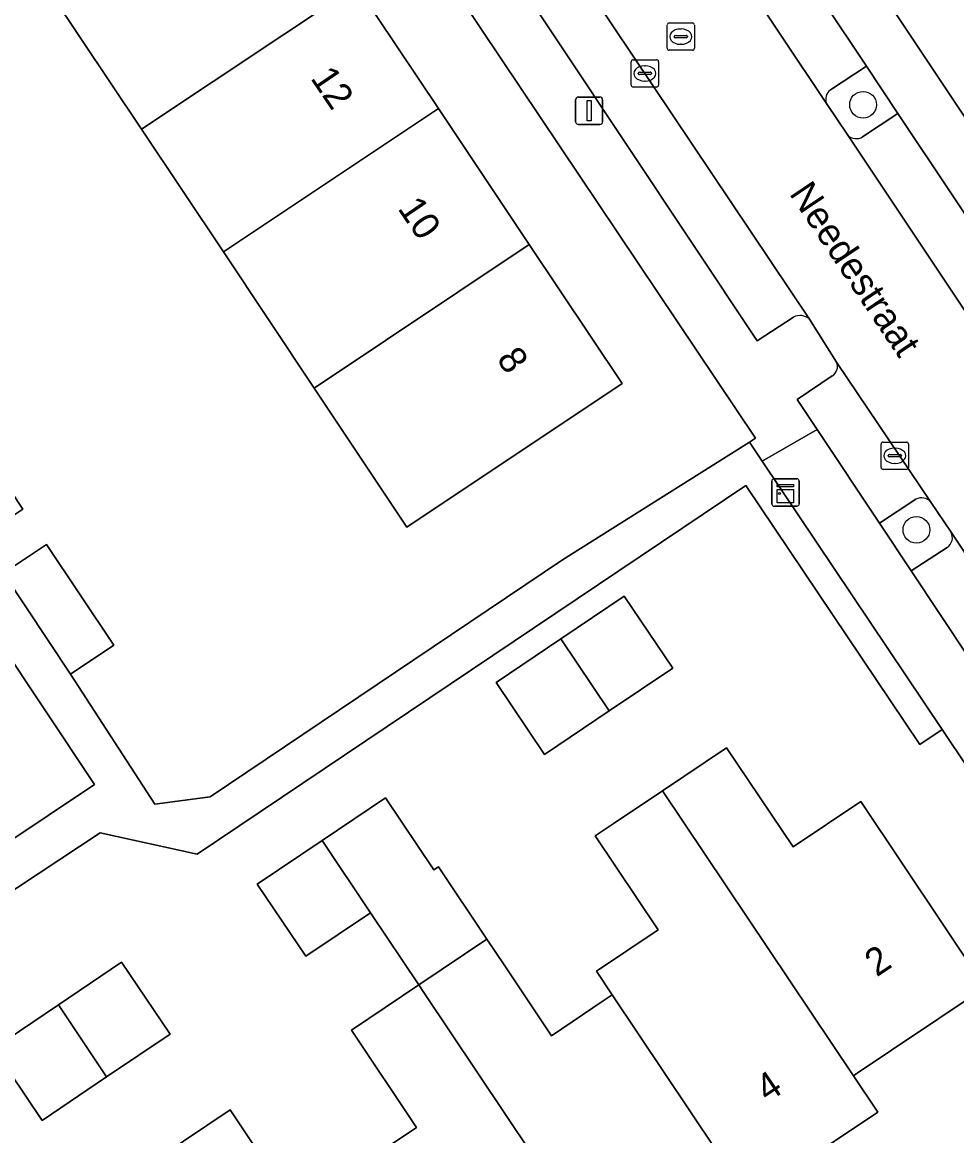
# Model space of a CAD drawing. Extents: x 158352 to 159489, y 383828 to 384603.
# Drawn here: x 158834.96 to 158869.18, y 384331.22 to 384371.97 of the extents above; entities that cross this region are included whole.
import ezdxf

# ---------------------------------------------------------------- set-up
doc = ezdxf.new("R2010")
doc.units = 0
for name, color, linetype in [('IMGEO_Boom', 7, 'Continuous'), ('IMGEO_Erf', 7, 'Continuous'), ('IMGEO_Groenvoorziening', 7, 'Continuous'), ('IMGEO_Kast', 7, 'Continuous'), ('IMGEO_Kolk', 7, 'Continuous'), ('IMGEO_Lichtmast', 7, 'Continuous'), ('IMGEO_Openbare_ruimte_label', 7, 'Continuous'), ('IMGEO_Pand', 7, 'Continuous'), ('IMGEO_Pand_nummerreeks', 7, 'Continuous'), ('IMGEO_Parkeervlak_open', 7, 'Continuous'), ('IMGEO_Rijbaan_lokaal_open', 7, 'Continuous'), ('IMGEO_Rioolput', 7, 'Continuous'), ('IMGEO_Voetpad_open', 7, 'Continuous')]:
    doc.layers.add(name, color=color, linetype=linetype)

msp = doc.modelspace()

# ---------------------------------------------------------------- linework, layer by layer
at = {"layer": 'IMGEO_Boom'}
for centre in [(158865.745, 384368.951), (158867.697, 384353.394)]:
    msp.add_circle(centre, 0.489, dxfattribs=at)
at = {"layer": 'IMGEO_Erf'}
for points in [[(158882.655, 384354.338), (158879.323, 384359.329), (158875.99, 384364.321), (158872.667, 384369.3), (158869.335, 384374.292), (158866.012, 384379.27), (158863.012, 384383.764), (158859.68, 384388.756), (158856.357, 384393.734), (158853.356, 384398.229), (158850.034, 384403.207), (158846.537, 384408.445), (158843.976, 384406.736), (158844.163, 384406.455), (158883.501, 384347.478), (158886.084, 384349.201)], [(158875.167, 384336.345), (158868.637, 384346.081), (158867.819, 384345.532), (158861.458, 384355.013), (158841.36, 384341.527), (158837.811, 384342.305), (158824.183, 384333.296), (158819.74, 384330.315), (158815.887, 384327.73), (158831.561, 384304.365), (158876.378, 384334.482)], [(158852.308, 384347.803), (158854.683, 384349.404), (158856.999, 384350.966), (158858.776, 384348.332), (158856.451, 384346.764), (158854.085, 384345.169)], [(158840.374, 384334.937), (158838.049, 384333.369), (158835.683, 384331.774), (158833.906, 384334.408), (158836.281, 384336.009), (158838.597, 384337.571)]]:
    msp.add_lwpolyline(points, close=True, dxfattribs=at)
for points in [[(158834.269, 384351.81), (158835.851, 384352.863), (158838.311, 384349.167), (158836.729, 384348.114), (158839.81, 384343.349), (158841.84, 384343.62), (158854.742, 384352.295), (158861.583, 384356.598), (158861.811, 384356.746), (158833.109, 384399.525)], [(158834.32, 384392.56), (158837.527, 384387.764), (158840.531, 384383.271), (158843.858, 384378.296), (158847.194, 384373.306), (158850.198, 384368.813), (158853.524, 384363.839), (158856.927, 384358.749), (158849.043, 384353.491), (158845.646, 384358.584), (158842.326, 384363.563), (158839.327, 384368.058), (158835.996, 384373.052), (158832.675, 384378.031)], [(158827.419, 384337.261), (158837.601, 384344.069), (158819.7, 384370.964)], [(158832.531, 384357.85), (158834.982, 384354.156), (158833.399, 384353.105)], [(158847.142, 384330.01), (158849.4, 384331.523), (158847.012, 384335.087), (158849.479, 384336.739), (158847.709, 384339.382), (158845.343, 384337.787), (158843.566, 384340.421), (158845.941, 384342.022), (158848.257, 384343.584), (158850.034, 384340.95), (158850.196, 384341.059), (158851.971, 384338.408), (158852.599, 384337.47), (158854.333, 384334.881), (158856.231, 384336.153), (158856.565, 384336.377), (158855.988, 384337.238), (158858.245, 384338.749), (158855.94, 384342.192), (158856.592, 384342.629), (158858.407, 384343.844), (158860.746, 384345.411), (158863.188, 384341.789), (158865.661, 384343.446), (158870.218, 384336.64), (158866.792, 384334.345), (158865.535, 384333.504), (158865.396, 384333.411), (158866.284, 384332.084), (158861.559, 384328.92)], [(158840.005, 384330.449), (158842.569, 384332.166), (158844.982, 384328.564)]]:
    msp.add_lwpolyline(points, dxfattribs=at)
at = {"layer": 'IMGEO_Groenvoorziening'}
for points in [[(158865.726, 384367.777), (158867.02, 384368.63), (158865.866, 384370.36), (158864.551, 384369.495)], [(158864.409, 384368.998), (158865.182, 384367.843)], [(158867.675, 384354.514), (158866.352, 384353.638), (158867.502, 384351.898), (158868.828, 384352.745)], [(158868.971, 384353.308), (158868.231, 384354.409)]]:
    msp.add_lwpolyline(points, dxfattribs=at)
for centre, radius, start, end in [((158864.792, 384369.157), 0.415, 125.5029, 202.6063), ((158865.495, 384368.152), 0.44, 224.5561, 301.6089), ((158867.885, 384354.1), 0.464, 41.7467, 116.8647), ((158868.565, 384353.112), 0.451, 305.6932, 25.8037)]:
    msp.add_arc(centre, radius, start, end, dxfattribs=at)
at = {"layer": 'IMGEO_Kast'}
for p, q in [((158862.48, 384355.261), (158863.321, 384355.261)), ((158863.321, 384355.261), (158862.48, 384355.261)), ((158862.405, 384354.336), (158862.405, 384355.177)), ((158862.405, 384355.177), (158862.405, 384354.336)), ((158863.405, 384355.186), (158863.405, 384354.345)), ((158863.405, 384354.345), (158863.405, 384355.186)), ((158863.33, 384354.261), (158862.489, 384354.261)), ((158862.489, 384354.261), (158863.33, 384354.261))]:
    msp.add_line(p, q, dxfattribs=at)
for points in [[(158862.6, 384355.051), (158863.2, 384355.051), (158863.2, 384354.966), (158862.6, 384354.966), (158862.6, 384355.051)], [(158862.6, 384354.876), (158863.2, 384354.876), (158863.2, 384354.387), (158862.6, 384354.387), (158862.6, 384354.876)]]:
    msp.add_lwpolyline(points, dxfattribs=at)
msp.add_circle((158862.684, 384354.725), 0.0377, dxfattribs=at)
for centre, start, end in [((158862.483, 384355.183), 92.4484, 184.2845), ((158862.483, 384355.183), 92.4484, 184.2845), ((158863.327, 384355.183), 2.4484, 94.2845), ((158863.327, 384355.183), 2.4484, 94.2845), ((158862.483, 384354.339), 182.4484, 274.2845), ((158862.483, 384354.339), 182.4484, 274.2845), ((158863.327, 384354.339), 272.4484, 4.2845), ((158863.327, 384354.339), 272.4484, 4.2845)]:
    msp.add_arc(centre, 0.0779, start, end, dxfattribs=at)
at = {"layer": 'IMGEO_Kolk'}
for p, q in [((158857.255, 384369.673), (158857.255, 384370.525)), ((158857.33, 384370.599), (158858.182, 384370.599)), ((158857.743, 384370.379), (158857.768, 384370.379)), ((158858.256, 384370.525), (158858.256, 384369.673)), ((158857.514, 384370.093), (158857.514, 384370.105)), ((158857.952, 384370.056), (158857.554, 384370.056)), ((158857.557, 384370.142), (158857.955, 384370.142)), ((158857.998, 384370.105), (158857.998, 384370.093)), ((158858.182, 384369.599), (158857.33, 384369.599)), ((158857.766, 384369.819), (158857.741, 384369.819)), ((158866.407, 384355.68), (158866.407, 384356.532)), ((158866.482, 384356.606), (158867.334, 384356.606)), ((158867.408, 384356.532), (158867.408, 384355.68)), ((158866.666, 384356.1), (158866.666, 384356.112)), ((158866.709, 384356.149), (158867.107, 384356.149)), ((158866.895, 384356.386), (158866.92, 384356.386)), ((158867.15, 384356.112), (158867.15, 384356.1)), ((158867.104, 384356.063), (158866.706, 384356.063)), ((158866.918, 384355.826), (158866.893, 384355.826)), ((158867.334, 384355.606), (158866.482, 384355.606))]:
    msp.add_line(p, q, dxfattribs=at)
for points in [[(158857.255, 384369.673), (158857.255, 384370.525)], [(158857.33, 384370.599), (158858.182, 384370.599)], [(158858.256, 384370.525), (158858.256, 384369.673)], [(158858.182, 384369.599), (158857.33, 384369.599)], [(158866.407, 384355.68), (158866.407, 384356.532)], [(158866.482, 384356.606), (158867.334, 384356.606)], [(158867.408, 384356.532), (158867.408, 384355.68)], [(158867.334, 384355.606), (158866.482, 384355.606)]]:
    msp.add_lwpolyline(points, dxfattribs=at)
for centre, radius, start, end in [((158857.332, 384370.523), 0.0765, 91.552, 178.448), ((158857.332, 384370.523), 0.0765, 91.552, 178.448), ((158858.18, 384370.523), 0.0765, 1.552, 88.448), ((158858.18, 384370.523), 0.0765, 1.552, 88.448), ((158857.554, 384370.102), 0.0403, 85.8775, 175.7526), ((158857.551, 384370.092), 0.0366, 178.938, 274.7102), ((158857.955, 384370.099), 0.043, 264.8664, 352.4533), ((158857.959, 384370.104), 0.0386, 1.7309, 96.639), ((158857.332, 384369.675), 0.0765, 181.552, 268.448), ((158857.332, 384369.675), 0.0765, 181.552, 268.448), ((158858.18, 384369.675), 0.0765, 271.552, 358.448), ((158858.18, 384369.675), 0.0765, 271.552, 358.448), ((158866.484, 384356.53), 0.0765, 91.552, 178.448), ((158866.484, 384356.53), 0.0765, 91.552, 178.448), ((158867.332, 384356.53), 0.0765, 1.552, 88.448), ((158867.332, 384356.53), 0.0765, 1.552, 88.448), ((158866.706, 384356.109), 0.0403, 85.8775, 175.7526), ((158866.703, 384356.099), 0.0366, 178.938, 274.7102), ((158867.107, 384356.106), 0.043, 264.8664, 352.4533), ((158867.111, 384356.111), 0.0386, 1.7309, 96.639), ((158866.484, 384355.682), 0.0765, 181.552, 268.448), ((158866.484, 384355.682), 0.0765, 181.552, 268.448), ((158867.332, 384355.682), 0.0765, 271.552, 358.448), ((158867.332, 384355.682), 0.0765, 271.552, 358.448)]:
    msp.add_arc(centre, radius, start, end, dxfattribs=at)
for centre, major_axis, ratio, start_param, end_param in [((158857.742, 384370.099), (-0.387, 0.002), 0.722429, 4.712389, 7.853982), ((158857.767, 384370.099), (-0.39, 0.002), 0.717154, 1.570796, 4.712389), ((158866.894, 384356.106), (-0.387, 0.002), 0.722429, 4.712389, 7.853982), ((158866.919, 384356.106), (-0.39, 0.002), 0.717154, 1.570796, 4.712389)]:
    msp.add_ellipse(centre, major_axis=major_axis, ratio=ratio, start_param=start_param, end_param=end_param, dxfattribs=at)
at = {"layer": 'IMGEO_Lichtmast'}
for p, q in [((158855.219, 384368.332), (158855.219, 384369.132)), ((158855.219, 384369.132), (158855.219, 384368.332)), ((158855.319, 384369.232), (158856.109, 384369.232)), ((158856.109, 384369.232), (158855.319, 384369.232)), ((158856.209, 384369.132), (158856.209, 384368.332)), ((158856.209, 384368.332), (158856.209, 384369.132)), ((158856.109, 384368.232), (158855.319, 384368.232)), ((158855.319, 384368.232), (158856.109, 384368.232))]:
    msp.add_line(p, q, dxfattribs=at)
msp.add_lwpolyline([(158855.639, 384369.107), (158855.789, 384369.107), (158855.789, 384368.357), (158855.639, 384368.357), (158855.639, 384369.107)], dxfattribs=at)
for centre, start, end in [((158855.319, 384369.132), 90, 180), ((158855.319, 384369.132), 90, 180), ((158856.109, 384369.132), 0, 90), ((158856.109, 384369.132), 360, 90), ((158855.319, 384368.332), 180, 270), ((158855.319, 384368.332), 180, 270), ((158856.109, 384368.332), 270, 0), ((158856.109, 384368.332), 270, 0)]:
    msp.add_arc(centre, 0.1, start, end, dxfattribs=at)
at = {"layer": 'IMGEO_Pand'}
for points in [[(158835.996, 384373.052), (158839.327, 384368.058), (158847.194, 384373.306), (158843.858, 384378.296)], [(158842.326, 384363.563), (158850.198, 384368.813), (158847.194, 384373.306), (158839.327, 384368.058)], [(158842.326, 384363.563), (158845.646, 384358.584), (158853.524, 384363.839), (158850.198, 384368.813)], [(158845.646, 384358.584), (158849.043, 384353.491), (158856.927, 384358.749), (158853.524, 384363.839)], [(158833.399, 384353.105), (158834.982, 384354.156), (158832.531, 384357.85), (158830.948, 384356.8)], [(158836.729, 384348.114), (158838.311, 384349.167), (158835.851, 384352.863), (158834.269, 384351.81)], [(158856.451, 384346.764), (158858.776, 384348.332), (158856.999, 384350.966), (158854.683, 384349.404)], [(158856.451, 384346.764), (158854.683, 384349.404), (158852.308, 384347.803), (158854.085, 384345.169)], [(158858.407, 384343.844), (158865.396, 384333.411), (158865.535, 384333.504), (158866.792, 384334.345), (158870.218, 384336.64), (158865.661, 384343.446), (158863.188, 384341.789), (158860.746, 384345.411)], [(158848.257, 384343.584), (158845.941, 384342.022), (158847.709, 384339.382), (158849.479, 384336.739), (158851.971, 384338.408), (158850.196, 384341.059), (158850.034, 384340.95)], [(158858.407, 384343.844), (158856.592, 384342.629), (158855.94, 384342.192), (158858.245, 384338.749), (158855.988, 384337.238), (158856.565, 384336.377), (158861.335, 384329.254), (158861.559, 384328.92), (158866.284, 384332.084), (158865.396, 384333.411)], [(158847.709, 384339.382), (158845.941, 384342.022), (158843.566, 384340.421), (158845.343, 384337.787)], [(158856.565, 384336.377), (158856.231, 384336.153), (158854.333, 384334.881), (158852.599, 384337.47), (158851.971, 384338.408), (158849.479, 384336.739), (158849.665, 384336.462), (158856.611, 384326.091), (158859.286, 384327.883), (158861.254, 384329.2), (158861.335, 384329.254)], [(158838.049, 384333.369), (158840.374, 384334.937), (158838.597, 384337.571), (158836.281, 384336.009)], [(158856.611, 384326.091), (158849.665, 384336.462), (158849.479, 384336.739), (158847.012, 384335.087), (158849.4, 384331.523), (158847.142, 384330.01), (158847.324, 384329.738), (158851.886, 384322.927)], [(158838.049, 384333.369), (158836.281, 384336.009), (158833.906, 384334.408), (158835.683, 384331.774)], [(158840.005, 384330.449), (158847.162, 384319.763), (158851.886, 384322.927), (158847.324, 384329.738), (158847.142, 384330.01), (158844.982, 384328.564), (158842.569, 384332.166)]]:
    msp.add_lwpolyline(points, close=True, dxfattribs=at)
at = {"layer": 'IMGEO_Parkeervlak_open'}
for points in [[(158864.551, 384369.495), (158865.866, 384370.36), (158849.977, 384394.136), (158848.702, 384393.268)], [(158848.129, 384393.356), (158864.409, 384368.998)], [(158863.781, 384361.105), (158853.729, 384376.11)], [(158853.567, 384375.589), (158852.279, 384374.731), (158861.866, 384360.316), (158863.2, 384361.176)], [(158881.008, 384344.798), (158882.343, 384345.697), (158867.02, 384368.63), (158865.726, 384367.777)], [(158865.182, 384367.843), (158880.866, 384344.324)], [(158868.231, 384354.409), (158864.772, 384359.528)], [(158864.618, 384359.027), (158863.332, 384358.17), (158864.065, 384357.071), (158866.352, 384353.638), (158867.675, 384354.514)], [(158875.822, 384343.004), (158868.971, 384353.308)], [(158868.828, 384352.745), (158867.502, 384351.898), (158873.93, 384342.232), (158875.28, 384343.104)]]:
    msp.add_lwpolyline(points, dxfattribs=at)
for centre, radius, start, end in [((158864.792, 384369.157), 0.415, 125.5029, 202.6063), ((158865.495, 384368.152), 0.44, 224.5561, 301.6089), ((158863.442, 384360.741), 0.497, 46.9954, 119.0703), ((158864.413, 384359.364), 0.395, 301.3422, 24.4845), ((158867.885, 384354.1), 0.464, 41.7467, 116.8647), ((158868.565, 384353.112), 0.451, 305.6932, 25.8037)]:
    msp.add_arc(centre, radius, start, end, dxfattribs=at)
at = {"layer": 'IMGEO_Rijbaan_lokaal_open'}
msp.add_lwpolyline([(158833.296, 384406.233), (158836.444, 384402.048), (158852.965, 384377.279), (158853.729, 384376.11), (158863.781, 384361.105), (158864.772, 384359.528), (158868.231, 384354.409), (158868.971, 384353.308), (158875.822, 384343.004), (158876.864, 384341.454), (158880.929, 384344.216), (158880.866, 384344.324), (158865.182, 384367.843), (158864.409, 384368.998), (158848.129, 384393.356), (158847.387, 384394.493), (158840.507, 384404.783)], dxfattribs=at)
at = {"layer": 'IMGEO_Rioolput'}
for p, q in [((158858.572, 384371.018), (158858.572, 384371.87)), ((158858.647, 384371.944), (158859.499, 384371.944)), ((158859.06, 384371.724), (158859.085, 384371.724)), ((158859.573, 384371.87), (158859.573, 384371.018)), ((158858.831, 384371.438), (158858.831, 384371.45)), ((158859.269, 384371.401), (158858.871, 384371.401)), ((158858.874, 384371.487), (158859.272, 384371.487)), ((158859.083, 384371.164), (158859.058, 384371.164)), ((158859.315, 384371.45), (158859.315, 384371.438)), ((158859.499, 384370.944), (158858.647, 384370.944))]:
    msp.add_line(p, q, dxfattribs=at)
for points in [[(158858.572, 384371.018), (158858.572, 384371.87)], [(158858.647, 384371.944), (158859.499, 384371.944)], [(158859.573, 384371.87), (158859.573, 384371.018)], [(158859.499, 384370.944), (158858.647, 384370.944)]]:
    msp.add_lwpolyline(points, dxfattribs=at)
for centre, radius, start, end in [((158858.649, 384371.868), 0.0765, 91.552, 178.448), ((158858.649, 384371.868), 0.0765, 91.552, 178.448), ((158859.497, 384371.868), 0.0765, 1.552, 88.448), ((158859.497, 384371.868), 0.0765, 1.552, 88.448), ((158858.871, 384371.447), 0.0403, 85.8775, 175.7526), ((158858.868, 384371.437), 0.0366, 178.938, 274.7102), ((158859.272, 384371.444), 0.043, 264.8664, 352.4533), ((158859.276, 384371.449), 0.0386, 1.7309, 96.639), ((158858.649, 384371.02), 0.0765, 181.552, 268.448), ((158858.649, 384371.02), 0.0765, 181.552, 268.448), ((158859.497, 384371.02), 0.0765, 271.552, 358.448), ((158859.497, 384371.02), 0.0765, 271.552, 358.448)]:
    msp.add_arc(centre, radius, start, end, dxfattribs=at)
for centre, major_axis, ratio, start_param, end_param in [((158859.059, 384371.444), (-0.387, 0.002), 0.722429, 4.712389, 7.853982), ((158859.084, 384371.444), (-0.39, 0.002), 0.717154, 1.570796, 4.712389)]:
    msp.add_ellipse(centre, major_axis=major_axis, ratio=ratio, start_param=start_param, end_param=end_param, dxfattribs=at)
at = {"layer": 'IMGEO_Voetpad_open'}
for points in [[(158844.163, 384406.455), (158842.517, 384405.367), (158848.836, 384395.877), (158849.977, 384394.136), (158865.866, 384370.36), (158867.02, 384368.63), (158882.343, 384345.697), (158881.008, 384344.798)], [(158887.871, 384339.353), (158888.601, 384339.831), (158884.967, 384345.28), (158884.327, 384346.24), (158883.501, 384347.478), (158844.163, 384406.455)], [(158842.492, 384389.361), (158835.005, 384400.562), (158834.943, 384400.644), (158833.432, 384399.523), (158832.09, 384401.044), (158833.109, 384399.525), (158861.811, 384356.746), (158861.583, 384356.598), (158862.05, 384355.902), (158864.065, 384357.071), (158863.332, 384358.17), (158864.618, 384359.027)], [(158863.2, 384361.176), (158861.866, 384360.316), (158852.279, 384374.731), (158851.105, 384376.477), (158842.492, 384389.361)], [(158819.7, 384370.964), (158837.601, 384344.069), (158827.419, 384337.261)], [(158864.772, 384359.528), (158863.781, 384361.105)], [(158875.28, 384343.104), (158873.93, 384342.232), (158867.502, 384351.898), (158866.352, 384353.638), (158864.065, 384357.071), (158862.05, 384355.902), (158868.637, 384346.081), (158875.167, 384336.345), (158876.378, 384334.482), (158876.829, 384331.35)], [(158861.458, 384355.013), (158867.819, 384345.532), (158868.637, 384346.081), (158862.05, 384355.902), (158861.583, 384356.598), (158854.742, 384352.295), (158841.84, 384343.62), (158839.81, 384343.349), (158836.729, 384348.114), (158834.269, 384351.81)], [(158824.183, 384333.296), (158837.811, 384342.305), (158841.36, 384341.527), (158861.458, 384355.013)]]:
    msp.add_lwpolyline(points, dxfattribs=at)
for centre, radius, start, end in [((158863.442, 384360.741), 0.497, 46.9954, 119.0703), ((158864.413, 384359.364), 0.395, 301.3422, 24.4845)]:
    msp.add_arc(centre, radius, start, end, dxfattribs=at)

# ---------------------------------------------------------------- texts
at = {"layer": 'IMGEO_Openbare_ruimte_label'}
msp.add_text('Needestraat', height=1, rotation=303.833, dxfattribs=at).set_placement((158863.02, 384365.698))
at = {"layer": 'IMGEO_Pand_nummerreeks'}
for s, rotation, p in [('12', 304.1916, (158845.49, 384369.924)), ('10', 304.3107, (158848.683, 384365.154)), ('8', 303.9576, (158852.304, 384359.647)), ('2', 33.8102, (158866.244, 384337.012)), ('4', 33.8217, (158862.249, 384332.416))]:
    msp.add_text(s, height=1, rotation=rotation, dxfattribs=at).set_placement(p)

doc.saveas('drawing.dxf')
